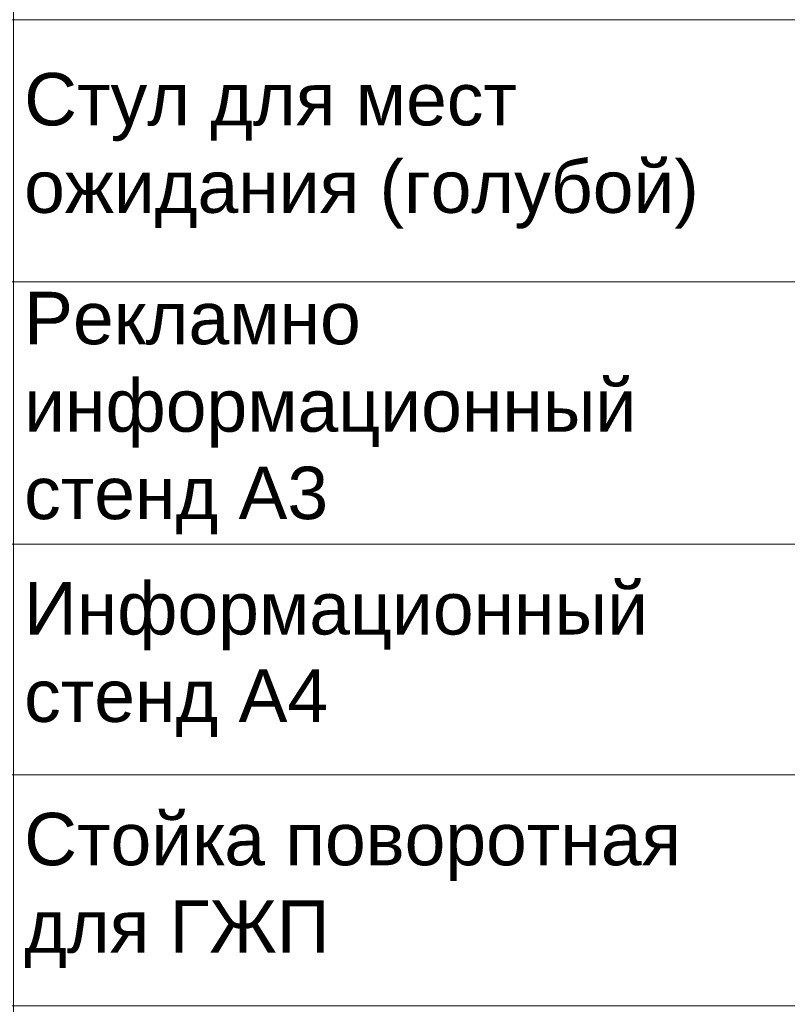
# Model space of a CAD drawing. Header units: millimetres. Extents: x -714384 to 30604203, y -92609 to 65084.
# Tile 457 of 656: x -63476 to -59816, y -52553 to -47860. Entities that reach past the tile are written whole.
import ezdxf
from ezdxf import colors
from ezdxf.entities.mleader import LeaderData, LeaderLine
from ezdxf.math import Vec2, Vec3

# ---------------------------------------------------------------- set-up
doc = ezdxf.new("R2010")
doc.units = ezdxf.units.MM
doc.layers.get('0').update_dxf_attribs({"lineweight": 0})
doc.layers.add('17_АР_Текст', color=235, linetype='Continuous', lineweight=0)
doc.layers.add('29_Чертеж', color=7, linetype='Continuous', lineweight=0, true_color=0xababab)
doc.styles.add('_ТЕКСТОВЫЙ', font='arial.ttf', dxfattribs={"width": 0.8})
doc.styles.add('HVAC_AEP', font='arial.ttf')

# ---------------------------------------------------------------- blocks, each defined once
blk = doc.blocks.new('_Dot')
at = {"color": 0, "linetype": 'ByBlock', "lineweight": -2}
blk.add_line((-0.5, 0), (-1, 0), dxfattribs=at)
at = {"color": 0, "linetype": 'ByBlock', "const_width": 0.5}
blk.add_lwpolyline([(-0.25, 0, 1), (0.25, 0, 1)], format="xyb", close=True, dxfattribs=at)
blk = doc.blocks.new('*T197')
at = {"color": 0, "linetype": 'ByBlock', "lineweight": -2, "transparency": 16777216}
for p, q in [((0, 0), (6500, 0)), ((0, 0), (0, -14269.66666666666)), ((6500, 0), (6500, -14269.66666666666)), ((0, -469.6666666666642), (6500, -469.6666666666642)), ((2500, -469.6666666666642), (2500, -14269.66666666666)), ((0, -1735.196452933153), (6500, -1735.196452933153)), ((0, -2985.196452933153), (6500, -2985.196452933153)), ((0, -4235.196452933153), (6500, -4235.196452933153)), ((0, -5485.196452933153), (6500, -5485.196452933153)), ((0, -6735.196452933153), (6500, -6735.196452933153)), ((0, -7985.196452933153), (6500, -7985.196452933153)), ((0, -9235.196452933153), (6500, -9235.196452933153)), ((0, -10335.19645293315), (6500, -10335.19645293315)), ((0, -11435.19645293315), (6500, -11435.19645293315)), ((0, -12535.19645293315), (6500, -12535.19645293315)), ((0, -14269.66666666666), (6500, -14269.66666666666))]:
    blk.add_line(p, q, dxfattribs=at)
at = {"color": 0, "lineweight": 15, "transparency": 16777216, "style": 'HVAC_AEP'}
for s, insert, char_height, width, attachment_point in [('Клиентский зал', (3250, -234.8333333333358), 300, 6497, 5), ('Стол для заполнения^Jдокументов/МГН', (2550, -1102.431559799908), 250, 3900, 4), ('Стеллаж пристенный^J2250 х 665 х 500', (2550, -2360.196452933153), 250, 3900, 4), ('Стеллаж пристенный^J2250 х 1000 х 500', (2550, -3610.196452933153), 250, 3900, 4), ('Стеллаж островной^J1550 х 1000 х 1000', (2550, -4860.196452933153), 250, 3900, 4), ('Стеллаж пристенный^Jугловой^J2250 х 1000 х 500', (2550, -6110.196452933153), 250, 3900, 4), ('Стул для мест^Jожидания (голубой)', (2550, -7360.196452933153), 250, 3900, 4), ('Рекламно^Jинформационный^Jстенд А3', (2550, -8610.196452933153), 250, 3900, 4), ('Информационный^Jстенд А4', (2550, -9785.196452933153), 250, 3900, 4), ('Стойка поворотная^Jдля ГЖП', (2550, -10885.19645293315), 250, 3900, 4), ('Стойка поворотная^Jдля открыток', (2550, -11985.19645293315), 250, 3900, 4), ('Банкомат', (2550, -13402.4315597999), 250, 3900, 4)]:
    blk.add_mtext(s, dxfattribs=dict(at, insert=insert, char_height=char_height, width=width, attachment_point=attachment_point))

msp = doc.modelspace()

# ---------------------------------------------------------------- block references
msp.add_blockref('*T197', (-66004.52991571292, -41124.77203882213))

# ---------------------------------------------------------------- leaders
at = {"layer": '17_АР_Текст', "lineweight": 18}
ml = msp.add_multileader_mtext('Standard', dxfattribs=at)
ml.set_content('ЦСУ оборудование:\\PМонитор 23,8"\\PСистемный блок (с комплектующими)\\PИсточник бесперебойного питания\\PМышь, клавиатура\\PWeb-камера\\PМФУ лазерный', color=256, style='_ТЕКСТОВЫЙ')
ml.set_leader_properties(lineweight=0)
ml.set_arrow_properties(name='DOT')
ml.build(insert=Vec2(0, 0))
ml.multileader.update_dxf_attribs({"text_left_attachment_type": 6, "text_right_attachment_type": 6, "dogleg_length": 0.3600000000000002, "arrow_head_size": 50, "scale": 100})
ctx = ml.context
ctx.base_point, ctx.scale, ctx.char_height, ctx.arrow_head_size, ctx.landing_gap_size, ctx.plane_origin = Vec3(-74068.29152371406, -49557.0427603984), 100, 200, 50, 100, Vec3(-68828.30775664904, -44334.07486417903)
ctx.left_attachment, ctx.right_attachment, ctx.attachment_type = 6, 6, 2
notes = []
notes.append((ctx, [(1, (1, 1, 0), (-74104.29152371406, -49557.0427603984), (1, 0), 36.00000000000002, [(0, [(-74104.29152371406, -48496.40411232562)], 0, [])])]))
ctx.mtext.insert, ctx.mtext.width, ctx.mtext.defined_height, ctx.mtext.flow_direction = Vec3(-73968.29152371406, -49301.51752165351), 5220.323782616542, 815.5168005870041, 5
at = {"layer": '29_Чертеж', "lineweight": 18}
ml = msp.add_multileader_mtext('Standard', dxfattribs=at)
ml.set_content('{\\C8;\\c8224125;Магнитная доска}', color=256, style='_ТЕКСТОВЫЙ')
ml.set_leader_properties(color=253, lineweight=0)
ml.set_arrow_properties(name='DOT')
ml.build(insert=Vec2(0, 0))
ml.multileader.update_dxf_attribs({"text_left_attachment_type": 6, "text_right_attachment_type": 6, "dogleg_length": 0.3600000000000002, "arrow_head_size": 50, "scale": 100})
ctx = ml.context
ctx.base_point, ctx.scale, ctx.char_height, ctx.arrow_head_size, ctx.landing_gap_size, ctx.plane_origin = Vec3(89431.77431141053, -52540.19674342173), 100, 120, 50, 100, Vec3(91076.85055523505, -47634.93172652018)
ctx.left_attachment, ctx.right_attachment, ctx.text_align_type, ctx.attachment_type = 6, 6, 2, 2
notes.append((ctx, [(0, (1, 1, 0), (89387.39096542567, -52540.19674342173), (1, 0), 44.3833459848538, [(0, [(89385.91669111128, -50708.62962262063)], 0, [])])]))
ctx.mtext.insert, ctx.mtext.width, ctx.mtext.defined_height, ctx.mtext.alignment, ctx.mtext.flow_direction = Vec3(90573.43324729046, -52395.55827138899), 1567.213620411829, 1721.004614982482, 3, 5
for ctx, leaders in notes:
    for number, flags, end, landing, length, lines in leaders:
        leader = LeaderData()
        leader.index, (leader.has_last_leader_line, leader.has_dogleg_vector, leader.attachment_direction) = number, flags
        leader.last_leader_point, leader.dogleg_vector, leader.dogleg_length = Vec3(end), Vec3(landing), length
        for number, points, colour, breaks in lines:
            line = LeaderLine()
            line.index, line.vertices, line.color, line.breaks = number, Vec3.list(points), colors.encode_raw_color(colour), breaks
            leader.lines.append(line)
        ctx.leaders.append(leader)

doc.saveas('drawing.dxf')
